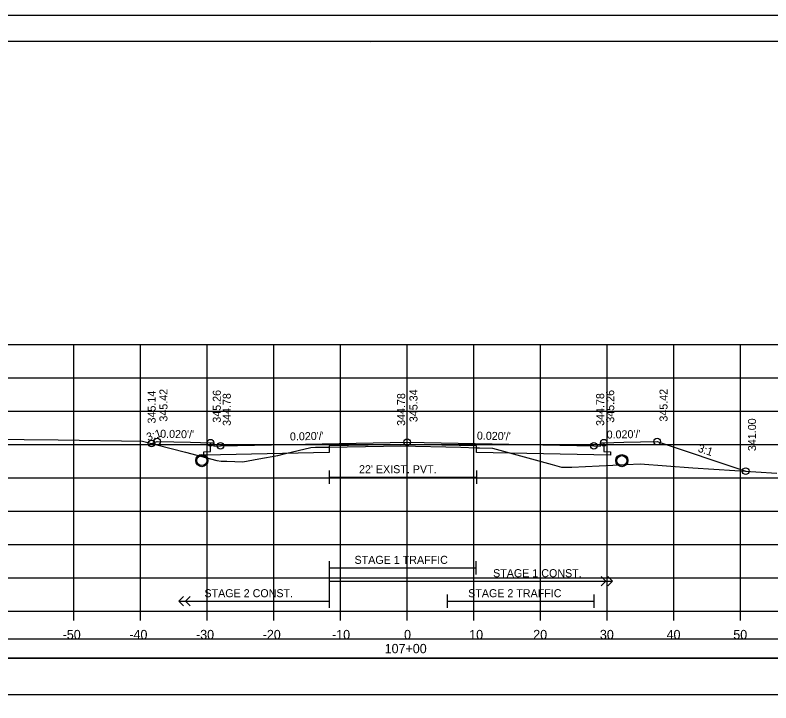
# Model space of a CAD drawing. Extents: x 1368122 to 1710785, y 373130 to 557566.
# Drawn here: x 1368630.1 to 1368743.4, y 374520.6 to 374623.7 of the extents above; entities that cross this region are included whole.
import ezdxf

# ---------------------------------------------------------------- set-up
doc = ezdxf.new("R2010")
doc.units = 0
for name, color, linetype in [('R_Alt Surface', 7, 'Continuous'), ('R_Axis', 7, 'Continuous'), ('R_Axis Annot', 7, 'Continuous'), ('R_Border', 7, 'Continuous'), ('R_Exist Surface', 7, 'Continuous'), ('R_Fin Surface', 7, 'Continuous'), ('R_Grid', 7, 'Continuous'), ('R_No Plot', 7, 'Continuous'), ('R_Striping', 7, 'Continuous'), ('R_Water', 7, 'Continuous'), ('R_Xsect Elev', 7, 'Continuous'), ('R_Xsect Slope', 7, 'Continuous')]:
    doc.layers.add(name, color=color, linetype=linetype)

msp = doc.modelspace()

# ---------------------------------------------------------------- linework, layer by layer
at = {"layer": 'R_Alt Surface'}
for points in [[(1368718.38, 374559.6), (1368718.38, 374558.26), (1368719.38, 374558.24), (1368719.38, 374557.74), (1368716.88, 374557.79), (1368699.26, 374558.14), (1368699.26, 374559.14), (1368688.88, 374559.35), (1368677.16, 374559.12), (1368677.16, 374558.12), (1368660.88, 374557.79), (1368658.38, 374557.74), (1368658.38, 374558.24), (1368659.38, 374558.26), (1368659.38, 374559.6)], [(1368677.16, 374555.43), (1368677.16, 374553.43)], [(1368699.26, 374555.43), (1368699.26, 374553.43)], [(1368677.16, 374554.43), (1368699.26, 374554.43)]]:
    msp.add_lwpolyline(points, dxfattribs=at)
for points in [[(1368539.73, 374527.33), (1368838.03, 374527.33), (1368838.03, 374530.15), (1368539.73, 374530.15)], [(1368539.73, 374521.86), (1368838.03, 374521.86), (1368838.03, 374527.27), (1368539.73, 374527.27)]]:
    msp.add_lwpolyline(points, close=True, dxfattribs=at)
at = {"layer": 'R_Axis'}
for p, q in [((1368538.88, 374534.34), (1368838.88, 374534.34)), ((1368638.88, 374532.94), (1368638.88, 374534.34)), ((1368648.88, 374532.94), (1368648.88, 374534.34)), ((1368658.88, 374532.94), (1368658.88, 374534.34)), ((1368668.88, 374532.94), (1368668.88, 374534.34)), ((1368678.88, 374532.94), (1368678.88, 374534.34)), ((1368688.88, 374532.94), (1368688.88, 374534.34)), ((1368698.88, 374532.94), (1368698.88, 374534.34)), ((1368708.88, 374532.94), (1368708.88, 374534.34)), ((1368718.88, 374532.94), (1368718.88, 374534.34)), ((1368728.88, 374532.94), (1368728.88, 374534.34)), ((1368738.88, 374532.94), (1368738.88, 374534.34))]:
    msp.add_line(p, q, dxfattribs=at)
at = {"layer": 'R_Border'}
for p, q in [((1368530.88, 374619.8), (1368847.06, 374619.8)), ((1368683.4, 374619.54), (1368683.4, 374619.54)), ((1368683.4, 374619.54), (1368683.4, 374619.54))]:
    msp.add_line(p, q, dxfattribs=at)
at = {"layer": 'R_Exist Surface'}
msp.add_lwpolyline([(1368616.03, 374560.24), (1368636.56, 374560.02), (1368649.21, 374559.82), (1368655.64, 374558.16), (1368660.34, 374556.92), (1368661, 374556.84), (1368661.84, 374556.83), (1368664.26, 374556.74), (1368666.66, 374557.17), (1368669.49, 374557.69), (1368670.64, 374557.96), (1368674.45, 374558.9), (1368675.11, 374558.91), (1368677.16, 374558.94), (1368685.31, 374559.1), (1368687.89, 374559.14), (1368696.92, 374558.91), (1368699.26, 374558.85), (1368699.74, 374558.84), (1368701.68, 374558.8), (1368710.61, 374556.31), (1368712.05, 374555.91), (1368713.6, 374555.91), (1368723.81, 374556.43), (1368731.74, 374555.85), (1368744.32, 374555.04)], dxfattribs=at)
msp.add_circle((1368658.09, 374556.92), 0.917, dxfattribs=at)
at = {"layer": 'R_Fin Surface'}
msp.add_lwpolyline([(1368650.54, 374559.48), (1368651.38, 374559.76), (1368656.38, 374559.66), (1368659.38, 374559.6), (1368659.88, 374559.6), (1368659.88, 374559.1), (1368660.88, 374559.12), (1368688.88, 374559.68), (1368716.88, 374559.12), (1368717.88, 374559.1), (1368717.88, 374559.6), (1368718.38, 374559.6), (1368721.38, 374559.66), (1368726.38, 374559.76), (1368739.65, 374555.34)], dxfattribs=at)
at = {"layer": 'R_Grid'}
for p, q in [((1368538.88, 374574.34), (1368838.88, 374574.34)), ((1368638.88, 374534.34), (1368638.88, 374574.34)), ((1368648.88, 374534.34), (1368648.88, 374574.34)), ((1368658.88, 374534.34), (1368658.88, 374574.34)), ((1368668.88, 374534.34), (1368668.88, 374574.34)), ((1368678.88, 374534.34), (1368678.88, 374574.34)), ((1368688.88, 374534.34), (1368688.88, 374574.34)), ((1368698.88, 374534.34), (1368698.88, 374574.34)), ((1368708.88, 374534.34), (1368708.88, 374574.34)), ((1368718.88, 374534.34), (1368718.88, 374574.34)), ((1368728.88, 374534.34), (1368728.88, 374574.34)), ((1368738.88, 374534.34), (1368738.88, 374574.34)), ((1368538.88, 374569.34), (1368838.88, 374569.34)), ((1368538.88, 374564.34), (1368838.88, 374564.34)), ((1368538.88, 374559.34), (1368838.88, 374559.34)), ((1368538.88, 374554.34), (1368838.88, 374554.34)), ((1368538.88, 374549.34), (1368838.88, 374549.34)), ((1368538.88, 374544.34), (1368838.88, 374544.34)), ((1368538.88, 374539.34), (1368838.88, 374539.34)), ((1368538.88, 374534.34), (1368838.88, 374534.34))]:
    msp.add_line(p, q, dxfattribs=at)
at = {"layer": 'R_No Plot'}
msp.add_line((1368518.48, 374623.69), (1368851.81, 374623.69), dxfattribs=at)
for points in [[(1368518.47, 374623.69), (1368851.81, 374623.69), (1368851.81, 374410.35), (1368518.47, 374410.35)], [(1368764.8, 374619.8), (1368784.42, 374619.8), (1368784.42, 374609.92), (1368800.53, 374609.92), (1368823.73, 374609.92), (1368823.85, 374581.76), (1368847.06, 374581.76), (1368847.06, 374414.34), (1368530.88, 374414.34), (1368530.88, 374619.8)]]:
    msp.add_lwpolyline(points, close=True, dxfattribs=at)
for centre, radius in [((1368650.54, 374559.48), 0.5), ((1368651.38, 374559.76), 0.5), ((1368659.38, 374559.6), 0.5), ((1368660.88, 374559.12), 0.5), ((1368688.88, 374559.68), 0.5), ((1368716.88, 374559.12), 0.5), ((1368718.38, 374559.6), 0.5), ((1368726.38, 374559.76), 0.5), ((1368721.08, 374556.91), 0.917), ((1368739.65, 374555.34), 0.5)]:
    msp.add_circle(centre, radius, dxfattribs=at)
at = {"layer": 'R_Striping'}
for p, q in [((1368718.69, 374538.84), (1368717.99, 374539.54)), ((1368719.69, 374538.84), (1368718.99, 374539.54)), ((1368717.99, 374538.13), (1368718.69, 374538.84)), ((1368718.99, 374538.13), (1368719.69, 374538.84)), ((1368654.66, 374535.84), (1368655.36, 374536.54)), ((1368654.66, 374535.84), (1368677.16, 374535.84)), ((1368655.36, 374535.13), (1368654.66, 374535.84)), ((1368655.66, 374535.84), (1368656.36, 374536.54)), ((1368656.36, 374535.13), (1368655.66, 374535.84))]:
    msp.add_line(p, q, dxfattribs=at)
for points in [[(1368677.16, 374541.84), (1368677.16, 374534.84)], [(1368699.16, 374541.84), (1368699.16, 374539.84)], [(1368677.16, 374540.84), (1368699.16, 374540.84)], [(1368677.16, 374538.84), (1368719.69, 374538.84)], [(1368694.88, 374536.84), (1368694.88, 374534.84)], [(1368716.88, 374536.84), (1368716.88, 374534.84)], [(1368694.88, 374535.84), (1368716.88, 374535.84)]]:
    msp.add_lwpolyline(points, dxfattribs=at)
at = {"layer": 'R_Water'}
for centre in [(1368658.09, 374556.92), (1368721.08, 374556.91)]:
    msp.add_circle(centre, 0.75, dxfattribs=at)
at = {"layer": 'R_Xsect Elev'}
msp.add_line((1368688.88, 374559.12), (1368688.88, 374569.12), dxfattribs=at)

# ---------------------------------------------------------------- texts
at = {"layer": 'R_Axis Annot'}
for s, p in [('-50', (1368637.22, 374530.14)), ('-40', (1368647.22, 374530.14)), ('-30', (1368657.22, 374530.14)), ('-20', (1368667.22, 374530.14)), ('-10', (1368677.62, 374530.14)), ('0', (1368688.42, 374530.14)), ('10', (1368698.19, 374530.14)), ('20', (1368707.79, 374530.14)), ('30', (1368717.79, 374530.14)), ('40', (1368727.79, 374530.14)), ('50', (1368737.79, 374530.14)), ('107+00', (1368685.51, 374528.04))]:
    msp.add_text(s, height=1.4, dxfattribs=at).set_placement(p)
at = {"layer": 'R_Striping'}
for s, p in [('STAGE 1 TRAFFIC', (1368680.99, 374541.44)), ('STAGE 1 CONST.', (1368701.77, 374539.44)), ('STAGE 2 CONST.', (1368658.48, 374536.44)), ('STAGE 2 TRAFFIC', (1368698.03, 374536.44))]:
    msp.add_text(s, height=1.2, dxfattribs=at).set_placement(p)
at = {"layer": 'R_Water'}
msp.add_text("22' EXIST. PVT.", height=1.2, dxfattribs=at).set_placement((1368681.66, 374555.03))
at = {"layer": 'R_Xsect Elev'}
for s, p in [('345.14', (1368651.16, 374562.48)), ('345.42', (1368652.93, 374562.76)), ('345.26', (1368660.93, 374562.6)), ('345.34', (1368690.43, 374562.68)), ('345.26', (1368719.93, 374562.6)), ('345.42', (1368727.93, 374562.76)), ('344.78', (1368662.43, 374562.12)), ('344.78', (1368688.58, 374562.12)), ('344.78', (1368718.43, 374562.12)), ('341.00', (1368741.2, 374558.34))]:
    msp.add_text(s, height=1.2, rotation=90, dxfattribs=at).set_placement(p)
at = {"layer": 'R_Xsect Slope'}
for s, rotation, p in [('3:1', 18.4349, (1368650.01, 374559.83)), ("0.020'/'", 358.8542, (1368651.83, 374560.35)), ("0.020'/'", 1.1458, (1368718.81, 374560.21)), ("0.020'/'", 1.1458, (1368671.31, 374559.93)), ("0.020'/'", 358.8542, (1368699.33, 374560.07)), ('3:1', 341.5651, (1368732.38, 374558.29))]:
    msp.add_text(s, height=1.2, rotation=rotation, dxfattribs=at).set_placement(p)

doc.saveas('drawing.dxf')
